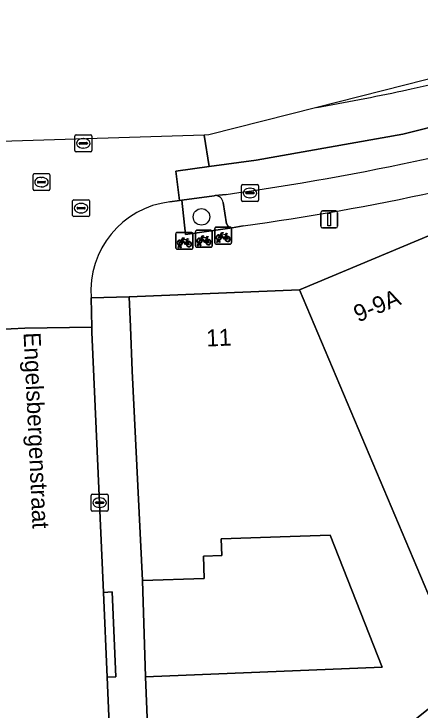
# Model space of a CAD drawing. Extents: x 159960 to 160866, y 382700 to 383354.
# Drawn here: x 160156.49 to 160180.47, y 383260.57 to 383301.69 of the extents above; entities that cross this region are included whole.
import ezdxf

# ---------------------------------------------------------------- set-up
doc = ezdxf.new("R2010")
doc.units = 0
for name, color, linetype in [('IMGEO_Boom', 7, 'Continuous'), ('IMGEO_Erf', 7, 'Continuous'), ('IMGEO_Fietsenrek', 7, 'Continuous'), ('IMGEO_Groenvoorziening', 7, 'Continuous'), ('IMGEO_Kolk', 7, 'Continuous'), ('IMGEO_Lichtmast', 7, 'Continuous'), ('IMGEO_Muur', 7, 'Continuous'), ('IMGEO_Openbare_ruimte_label', 7, 'Continuous'), ('IMGEO_Pand', 7, 'Continuous'), ('IMGEO_Pand_nummerreeks', 7, 'Continuous'), ('IMGEO_Parkeervlak_open', 7, 'Continuous'), ('IMGEO_Rijbaan_lokaal_gesloten', 7, 'Continuous'), ('IMGEO_Rijbaan_lokaal_open', 7, 'Continuous'), ('IMGEO_Rioolput', 7, 'Continuous'), ('IMGEO_Voetpad_open', 7, 'Continuous')]:
    doc.layers.add(name, color=color, linetype=linetype)

msp = doc.modelspace()

# ---------------------------------------------------------------- linework, layer by layer
at = {"layer": 'IMGEO_Boom'}
msp.add_circle((160167.566, 383289.702), 0.489, dxfattribs=at)
at = {"layer": 'IMGEO_Erf'}
msp.add_lwpolyline([(160175.164, 383270.903), (160172.805, 383270.823), (160168.726, 383270.685), (160168.759, 383269.706), (160167.679, 383269.669), (160167.723, 383268.339), (160164.075, 383268.216), (160164.266, 383262.534), (160178.228, 383263.099)], close=True, dxfattribs=at)
at = {"layer": 'IMGEO_Fietsenrek'}
for p, q in [((160167.282, 383288.907), (160168.123, 383288.907)), ((160168.123, 383288.907), (160167.282, 383288.907)), ((160168.348, 383288.171), (160168.348, 383289.012)), ((160168.348, 383289.012), (160168.348, 383288.171)), ((160168.423, 383289.096), (160169.264, 383289.096)), ((160169.264, 383289.096), (160168.423, 383289.096)), ((160169.348, 383289.021), (160169.348, 383288.18)), ((160169.348, 383288.18), (160169.348, 383289.021)), ((160166.055, 383287.862), (160166.055, 383288.703)), ((160166.055, 383288.703), (160166.055, 383287.862)), ((160166.13, 383288.787), (160166.971, 383288.787)), ((160166.971, 383288.787), (160166.13, 383288.787)), ((160167.055, 383288.712), (160167.055, 383287.871)), ((160167.055, 383287.871), (160167.055, 383288.712)), ((160167.207, 383287.982), (160167.207, 383288.823)), ((160167.207, 383288.823), (160167.207, 383287.982)), ((160168.207, 383288.832), (160168.207, 383287.991)), ((160168.207, 383287.991), (160168.207, 383288.832)), ((160169.035, 383288.645), (160169.071, 383288.55)), ((160166.742, 383288.336), (160166.778, 383288.241)), ((160167.334, 383287.991), (160167.373, 383288.151)), ((160167.403, 383288.139), (160167.368, 383287.991)), ((160167.445, 383288.163), (160167.444, 383288.167)), ((160167.486, 383287.991), (160167.452, 383288.133)), ((160167.476, 383288.174), (160167.477, 383288.167)), ((160167.484, 383288.137), (160167.519, 383287.991)), ((160167.894, 383288.456), (160167.93, 383288.361)), ((160169.273, 383288.096), (160168.432, 383288.096)), ((160168.432, 383288.096), (160169.273, 383288.096)), ((160168.475, 383288.18), (160168.514, 383288.34)), ((160168.509, 383288.18), (160168.475, 383288.18)), ((160168.544, 383288.328), (160168.509, 383288.18)), ((160168.586, 383288.352), (160168.585, 383288.356)), ((160168.627, 383288.18), (160168.593, 383288.322)), ((160168.617, 383288.363), (160168.618, 383288.356)), ((160168.625, 383288.326), (160168.66, 383288.18)), ((160168.66, 383288.18), (160168.627, 383288.18)), ((160166.98, 383287.787), (160166.139, 383287.787)), ((160166.139, 383287.787), (160166.98, 383287.787)), ((160166.182, 383287.871), (160166.221, 383288.031)), ((160166.216, 383287.871), (160166.182, 383287.871)), ((160166.251, 383288.019), (160166.216, 383287.871)), ((160166.293, 383288.043), (160166.292, 383288.047)), ((160166.334, 383287.871), (160166.3, 383288.013)), ((160166.324, 383288.054), (160166.325, 383288.047)), ((160166.332, 383288.017), (160166.367, 383287.871)), ((160166.367, 383287.871), (160166.334, 383287.871)), ((160168.132, 383287.907), (160167.291, 383287.907)), ((160167.291, 383287.907), (160168.132, 383287.907)), ((160167.368, 383287.991), (160167.334, 383287.991)), ((160167.519, 383287.991), (160167.486, 383287.991))]:
    msp.add_line(p, q, dxfattribs=at)
for points in [[(160166.368, 383288.313), (160166.463, 383288.477), (160166.549, 383288.463), (160166.551, 383288.454), (160166.495, 383288.443), (160166.468, 383288.398), (160166.724, 383288.357)], [(160167.52, 383288.433), (160167.615, 383288.597), (160167.701, 383288.583), (160167.703, 383288.574), (160167.647, 383288.563), (160167.62, 383288.518), (160167.876, 383288.477)], [(160167.863, 383288.452), (160167.606, 383288.493), (160167.589, 383288.464), (160167.756, 383288.244), (160167.863, 383288.452)], [(160167.876, 383288.477), (160167.901, 383288.526), (160167.895, 383288.53), (160167.872, 383288.534), (160167.86, 383288.541), (160167.859, 383288.544), (160167.861, 383288.549), (160167.956, 383288.534), (160167.958, 383288.524), (160167.948, 383288.511), (160167.936, 383288.505), (160167.922, 383288.511), (160167.894, 383288.456)], [(160168.682, 383288.57), (160168.63, 383288.48), (160168.59, 383288.455), (160168.591, 383288.502), (160168.646, 383288.596)], [(160168.661, 383288.622), (160168.756, 383288.786), (160168.842, 383288.772), (160168.844, 383288.763), (160168.788, 383288.752), (160168.761, 383288.707), (160169.017, 383288.666)], [(160168.957, 383288.378), (160168.907, 383288.378), (160168.716, 383288.629), (160168.697, 383288.597)], [(160169.004, 383288.641), (160168.747, 383288.682), (160168.73, 383288.653), (160168.897, 383288.433), (160169.004, 383288.641)], [(160169.052, 383288.543), (160169.022, 383288.62), (160168.913, 383288.402), (160168.956, 383288.402)], [(160168.986, 383288.402), (160169.106, 383288.401), (160169.062, 383288.515)], [(160169.082, 383288.522), (160169.137, 383288.377), (160168.987, 383288.377)], [(160169.017, 383288.666), (160169.042, 383288.715), (160169.036, 383288.719), (160169.013, 383288.723), (160169.001, 383288.73), (160169, 383288.733), (160169.002, 383288.738), (160169.097, 383288.723), (160169.099, 383288.713), (160169.089, 383288.7), (160169.077, 383288.694), (160169.063, 383288.7), (160169.035, 383288.645)], [(160166.389, 383288.261), (160166.337, 383288.171), (160166.297, 383288.146), (160166.298, 383288.193), (160166.353, 383288.287)], [(160166.664, 383288.069), (160166.614, 383288.069), (160166.423, 383288.32), (160166.404, 383288.288)], [(160166.711, 383288.332), (160166.454, 383288.373), (160166.437, 383288.344), (160166.604, 383288.124), (160166.711, 383288.332)], [(160166.759, 383288.234), (160166.729, 383288.311), (160166.62, 383288.093), (160166.663, 383288.093)], [(160166.693, 383288.093), (160166.813, 383288.092), (160166.769, 383288.206)], [(160166.789, 383288.213), (160166.844, 383288.068), (160166.694, 383288.068)], [(160166.724, 383288.357), (160166.749, 383288.406), (160166.743, 383288.41), (160166.72, 383288.414), (160166.708, 383288.421), (160166.707, 383288.424), (160166.709, 383288.429), (160166.804, 383288.414), (160166.806, 383288.404), (160166.796, 383288.391), (160166.784, 383288.385), (160166.77, 383288.391), (160166.742, 383288.336)], [(160167.541, 383288.381), (160167.489, 383288.291), (160167.449, 383288.266), (160167.45, 383288.313), (160167.505, 383288.407)], [(160167.816, 383288.189), (160167.766, 383288.189), (160167.575, 383288.44), (160167.556, 383288.408)], [(160167.911, 383288.354), (160167.881, 383288.431), (160167.772, 383288.213), (160167.815, 383288.213)], [(160167.845, 383288.213), (160167.965, 383288.212), (160167.921, 383288.326)], [(160167.941, 383288.333), (160167.996, 383288.188), (160167.846, 383288.188)]]:
    msp.add_lwpolyline(points, dxfattribs=at)
for centre, radius, start, end in [((160167.285, 383288.829), 0.0779, 92.4484, 184.2845), ((160167.285, 383288.829), 0.0779, 92.4484, 184.2845), ((160168.129, 383288.829), 0.0779, 2.4484, 94.2845), ((160168.129, 383288.829), 0.0779, 2.4484, 94.2845), ((160168.426, 383289.018), 0.0779, 92.4484, 184.2845), ((160168.426, 383289.018), 0.0779, 92.4484, 184.2845), ((160169.27, 383289.018), 0.0779, 2.4484, 94.2845), ((160169.27, 383289.018), 0.0779, 2.4484, 94.2845), ((160166.133, 383288.709), 0.0779, 92.4484, 184.2845), ((160166.133, 383288.709), 0.0779, 92.4484, 184.2845), ((160166.977, 383288.709), 0.0779, 2.4484, 94.2845), ((160166.977, 383288.709), 0.0779, 2.4484, 94.2845), ((160168.588, 383288.481), 0.159, 62.6766, 242.1369), ((160168.588, 383288.481), 0.129, 63.3192, 238.903), ((160168.588, 383288.481), 0.129, 283.6043, 43.4302), ((160168.588, 383288.481), 0.159, 283.5766, 46.6042), ((160169.115, 383288.397), 0.159, 113.3408, 178.3217), ((160169.115, 383288.397), 0.159, 187.0065, 105.7708), ((160169.115, 383288.397), 0.129, 113.923, 177.9556), ((160169.115, 383288.397), 0.129, 188.6715, 104.5883), ((160166.295, 383288.172), 0.159, 62.6766, 242.1369), ((160166.295, 383288.172), 0.129, 63.3192, 238.903), ((160166.275, 383288.043), 0.0499, 12.8025, 158.6934), ((160166.295, 383288.172), 0.129, 283.6043, 43.4302), ((160166.295, 383288.172), 0.159, 283.5766, 46.6042), ((160166.822, 383288.088), 0.159, 113.3408, 178.3217), ((160166.822, 383288.088), 0.159, 187.0065, 105.7708), ((160166.822, 383288.088), 0.129, 113.923, 177.9556), ((160166.822, 383288.088), 0.129, 188.6715, 104.5883), ((160167.447, 383288.292), 0.159, 62.6766, 242.1369), ((160167.447, 383288.292), 0.129, 63.3192, 238.903), ((160167.427, 383288.163), 0.0499, 12.8025, 158.6934), ((160167.447, 383288.292), 0.159, 253.9967, 271.7867), ((160167.427, 383288.163), 0.0174, 12.8025, 163.4502), ((160167.447, 383288.292), 0.129, 253.415, 269.0204), ((160167.447, 383288.292), 0.129, 283.6043, 43.4302), ((160167.447, 383288.292), 0.159, 283.5766, 46.6042), ((160167.974, 383288.208), 0.159, 113.3408, 178.3217), ((160167.974, 383288.208), 0.159, 187.0065, 105.7708), ((160167.974, 383288.208), 0.129, 113.923, 177.9556), ((160167.974, 383288.208), 0.129, 188.6715, 104.5883), ((160168.426, 383288.174), 0.0779, 182.4484, 274.2845), ((160168.426, 383288.174), 0.0779, 182.4484, 274.2845), ((160168.568, 383288.352), 0.0499, 12.8025, 158.6934), ((160168.588, 383288.481), 0.159, 253.9967, 271.7867), ((160168.568, 383288.352), 0.0174, 12.8025, 163.4502), ((160168.588, 383288.481), 0.129, 253.415, 269.0204), ((160169.27, 383288.174), 0.0779, 272.4484, 4.2845), ((160169.27, 383288.174), 0.0779, 272.4484, 4.2845), ((160166.133, 383287.865), 0.0779, 182.4484, 274.2845), ((160166.133, 383287.865), 0.0779, 182.4484, 274.2845), ((160166.295, 383288.172), 0.159, 253.9967, 271.7867), ((160166.275, 383288.043), 0.0174, 12.8025, 163.4502), ((160166.295, 383288.172), 0.129, 253.415, 269.0204), ((160166.977, 383287.865), 0.0779, 272.4484, 4.2845), ((160166.977, 383287.865), 0.0779, 272.4484, 4.2845), ((160167.285, 383287.985), 0.0779, 182.4484, 274.2845), ((160167.285, 383287.985), 0.0779, 182.4484, 274.2845), ((160168.129, 383287.985), 0.0779, 272.4484, 4.2845), ((160168.129, 383287.985), 0.0779, 272.4484, 4.2845)]:
    msp.add_arc(centre, radius, start, end, dxfattribs=at)
at = {"layer": 'IMGEO_Groenvoorziening'}
for points in [[(160168.38, 383290.961), (160168.308, 383290.953), (160166.414, 383290.69), (160166.616, 383288.668), (160169.385, 383289.057)], [(160169.04, 383289.298), (160168.841, 383290.547)]]:
    msp.add_lwpolyline(points, dxfattribs=at)
for centre, radius, start, end in [((160168.392, 383290.511), 0.45, 4.6254, 91.5239), ((160169.397, 383289.442), 0.385, 201.9537, 268.1737)]:
    msp.add_arc(centre, radius, start, end, dxfattribs=at)
at = {"layer": 'IMGEO_Kolk'}
for p, q in [((160169.934, 383290.684), (160169.934, 383291.536)), ((160170.009, 383291.61), (160170.861, 383291.61)), ((160170.422, 383291.39), (160170.447, 383291.39)), ((160170.935, 383291.536), (160170.935, 383290.684)), ((160170.193, 383291.104), (160170.193, 383291.116)), ((160170.631, 383291.067), (160170.233, 383291.067)), ((160170.236, 383291.153), (160170.634, 383291.153)), ((160170.677, 383291.116), (160170.677, 383291.104)), ((160170.861, 383290.61), (160170.009, 383290.61)), ((160170.445, 383290.83), (160170.42, 383290.83)), ((160161.132, 383273.317), (160161.984, 383273.317)), ((160161.057, 383272.391), (160161.057, 383273.243)), ((160161.359, 383272.86), (160161.757, 383272.86)), ((160161.545, 383273.097), (160161.57, 383273.097)), ((160162.058, 383273.243), (160162.058, 383272.391)), ((160161.316, 383272.811), (160161.316, 383272.823)), ((160161.754, 383272.774), (160161.356, 383272.774)), ((160161.568, 383272.537), (160161.543, 383272.537)), ((160161.8, 383272.823), (160161.8, 383272.811)), ((160161.984, 383272.317), (160161.132, 383272.317))]:
    msp.add_line(p, q, dxfattribs=at)
for points in [[(160169.934, 383290.684), (160169.934, 383291.536)], [(160170.009, 383291.61), (160170.861, 383291.61)], [(160170.935, 383291.536), (160170.935, 383290.684)], [(160170.861, 383290.61), (160170.009, 383290.61)], [(160161.132, 383273.317), (160161.984, 383273.317)], [(160161.057, 383272.391), (160161.057, 383273.243)], [(160162.058, 383273.243), (160162.058, 383272.391)], [(160161.984, 383272.317), (160161.132, 383272.317)]]:
    msp.add_lwpolyline(points, dxfattribs=at)
for centre, radius, start, end in [((160170.011, 383291.534), 0.0765, 91.552, 178.448), ((160170.011, 383291.534), 0.0765, 91.552, 178.448), ((160170.859, 383291.534), 0.0765, 1.552, 88.448), ((160170.859, 383291.534), 0.0765, 1.552, 88.448), ((160170.233, 383291.113), 0.0403, 85.8775, 175.7526), ((160170.23, 383291.103), 0.0366, 178.938, 274.7102), ((160170.634, 383291.11), 0.043, 264.8664, 352.4533), ((160170.638, 383291.115), 0.0386, 1.7309, 96.639), ((160170.011, 383290.686), 0.0765, 181.552, 268.448), ((160170.011, 383290.686), 0.0765, 181.552, 268.448), ((160170.859, 383290.686), 0.0765, 271.552, 358.448), ((160170.859, 383290.686), 0.0765, 271.552, 358.448), ((160161.134, 383273.241), 0.0765, 91.552, 178.448), ((160161.134, 383273.241), 0.0765, 91.552, 178.448), ((160161.982, 383273.241), 0.0765, 1.552, 88.448), ((160161.982, 383273.241), 0.0765, 1.552, 88.448), ((160161.356, 383272.82), 0.0403, 85.8775, 175.7526), ((160161.761, 383272.822), 0.0386, 1.7309, 96.639), ((160161.353, 383272.81), 0.0366, 178.938, 274.7102), ((160161.757, 383272.817), 0.043, 264.8664, 352.4533), ((160161.134, 383272.393), 0.0765, 181.552, 268.448), ((160161.134, 383272.393), 0.0765, 181.552, 268.448), ((160161.982, 383272.393), 0.0765, 271.552, 358.448), ((160161.982, 383272.393), 0.0765, 271.552, 358.448)]:
    msp.add_arc(centre, radius, start, end, dxfattribs=at)
for centre, major_axis, ratio, start_param, end_param in [((160170.421, 383291.11), (-0.387, 0.002), 0.722429, 4.712389, 7.853982), ((160170.446, 383291.11), (-0.39, 0.002), 0.717154, 1.570796, 4.712389), ((160161.544, 383272.817), (-0.387, 0.002), 0.722429, 4.712389, 7.853982), ((160161.569, 383272.817), (-0.39, 0.002), 0.717154, 1.570796, 4.712389)]:
    msp.add_ellipse(centre, major_axis=major_axis, ratio=ratio, start_param=start_param, end_param=end_param, dxfattribs=at)
at = {"layer": 'IMGEO_Lichtmast'}
for p, q in [((160174.61, 383289.15), (160174.61, 383289.95)), ((160174.61, 383289.95), (160174.61, 383289.15)), ((160174.71, 383290.05), (160175.5, 383290.05)), ((160175.5, 383290.05), (160174.71, 383290.05)), ((160175.6, 383289.95), (160175.6, 383289.15)), ((160175.6, 383289.15), (160175.6, 383289.95)), ((160175.5, 383289.05), (160174.71, 383289.05)), ((160174.71, 383289.05), (160175.5, 383289.05))]:
    msp.add_line(p, q, dxfattribs=at)
msp.add_lwpolyline([(160175.03, 383289.925), (160175.18, 383289.925), (160175.18, 383289.175), (160175.03, 383289.175), (160175.03, 383289.925)], dxfattribs=at)
for centre, start, end in [((160174.71, 383289.95), 90, 180), ((160174.71, 383289.95), 90, 180), ((160175.5, 383289.95), 0, 90), ((160175.5, 383289.95), 360, 90), ((160174.71, 383289.15), 180, 270), ((160174.71, 383289.15), 180, 270), ((160175.5, 383289.15), 270, 0), ((160175.5, 383289.15), 270, 0)]:
    msp.add_arc(centre, 0.1, start, end, dxfattribs=at)
at = {"layer": 'IMGEO_Muur'}
msp.add_lwpolyline([(160164.266, 383262.534), (160164.075, 383268.216)], dxfattribs=at)
at = {"layer": 'IMGEO_Pand'}
for points in [[(160183.004, 383285.712), (160181.841, 383288.432), (160181.644, 383288.894), (160181.208, 383288.685), (160173.362, 383285.397), (160183.09, 383262.358), (160173.574, 383254.679), (160178.179, 383250), (160178.563, 383249.609), (160179.477, 383250), (160194.681, 383256.511), (160195.189, 383256.729), (160193.573, 383260.577), (160192.859, 383262.277)], [(160183.09, 383262.358), (160173.362, 383285.397), (160163.306, 383284.974), (160163.378, 383283.205), (160163.482, 383280.605), (160164.075, 383268.216), (160167.723, 383268.339), (160167.679, 383269.669), (160168.759, 383269.706), (160168.726, 383270.685), (160172.805, 383270.823), (160175.164, 383270.903), (160178.228, 383263.099), (160164.266, 383262.534), (160164.765, 383250), (160164.849, 383247.905), (160167.549, 383250), (160173.574, 383254.679)]]:
    msp.add_lwpolyline(points, close=True, dxfattribs=at)
at = {"layer": 'IMGEO_Parkeervlak_open'}
for points in [[(160169.022, 383291.03), (160168.38, 383290.961)], [(160168.841, 383290.547), (160169.04, 383289.298)], [(160169.385, 383289.057), (160170.019, 383289.173)]]:
    msp.add_lwpolyline(points, dxfattribs=at)
for centre, radius, start, end in [((160147.247, 383447.88), 158.354, 277.90381, 286.65375), ((160149.561, 383437.811), 150.039, 277.83663, 286.62004), ((160168.392, 383290.511), 0.45, 4.6254, 91.5239), ((160169.397, 383289.442), 0.385, 201.9537, 268.1737)]:
    msp.add_arc(centre, radius, start, end, dxfattribs=at)
at = {"layer": 'IMGEO_Rijbaan_lokaal_gesloten'}
for points in [[(160196.061, 383301.69), (160180.816, 383297.806), (160174.374, 383296.165)], [(160194.489, 383298.566), (160190.705, 383297.415), (160179.449, 383294.593), (160170.801, 383293.052), (160168.013, 383292.673), (160166.045, 383292.406), (160166.273, 383290.67), (160166.414, 383290.69), (160168.308, 383290.953), (160168.38, 383290.961), (160169.022, 383291.03)]]:
    msp.add_lwpolyline(points, dxfattribs=at)
for centre, radius, start, end in [((160147.999, 383445.014), 151.167, 282.00008, 288.53817), ((160145.83, 383456.07), 162.433, 280.12114, 281.93771), ((160147.247, 383447.88), 158.354, 277.90381, 286.65375)]:
    msp.add_arc(centre, radius, start, end, dxfattribs=at)
at = {"layer": 'IMGEO_Rijbaan_lokaal_open'}
for points in [[(160167.722, 383294.534), (160168.013, 383292.673), (160170.801, 383293.052), (160179.449, 383294.593), (160190.705, 383297.415), (160194.489, 383298.566)], [(160174.374, 383296.165), (160168.009, 383294.543), (160167.722, 383294.534)], [(160165.698, 383290.59), (160166.273, 383290.67), (160166.045, 383292.406), (160168.013, 383292.673), (160167.722, 383294.534), (160155.738, 383294.157)], [(160155.469, 383284.131), (160155.502, 383283.054), (160157.143, 383283.13), (160161.09, 383283.191), (160161.045, 383284.911)], [(160161.787, 383267.523), (160161.092, 383282.882), (160161.09, 383283.191), (160157.143, 383283.13), (160155.502, 383283.054), (160155.536, 383280.043), (160155.884, 383256.155)], [(160162.204, 383257.907), (160162.004, 383262.52), (160161.787, 383267.523)]]:
    msp.add_lwpolyline(points, dxfattribs=at)
for centre, radius, start, end in [((160147.999, 383445.014), 151.167, 282.00008, 288.53817), ((160145.83, 383456.07), 162.433, 280.12114, 281.93771), ((160166.33, 383285.327), 5.301, 96.8454, 184.4967)]:
    msp.add_arc(centre, radius, start, end, dxfattribs=at)
at = {"layer": 'IMGEO_Rioolput'}
for p, q in [((160160.085, 383293.62), (160160.085, 383294.472)), ((160160.16, 383294.546), (160161.012, 383294.546)), ((160160.573, 383294.326), (160160.598, 383294.326)), ((160161.086, 383294.472), (160161.086, 383293.62)), ((160160.344, 383294.04), (160160.344, 383294.052)), ((160160.782, 383294.003), (160160.384, 383294.003)), ((160160.387, 383294.089), (160160.785, 383294.089)), ((160160.828, 383294.052), (160160.828, 383294.04)), ((160161.012, 383293.546), (160160.16, 383293.546)), ((160160.596, 383293.766), (160160.571, 383293.766)), ((160157.619, 383291.33), (160157.619, 383292.182)), ((160157.694, 383292.256), (160158.546, 383292.256)), ((160158.62, 383292.182), (160158.62, 383291.33)), ((160157.921, 383291.799), (160158.319, 383291.799)), ((160158.107, 383292.036), (160158.132, 383292.036)), ((160157.878, 383291.75), (160157.878, 383291.762)), ((160158.316, 383291.713), (160157.918, 383291.713)), ((160158.13, 383291.476), (160158.105, 383291.476)), ((160158.362, 383291.762), (160158.362, 383291.75)), ((160158.546, 383291.256), (160157.694, 383291.256)), ((160159.958, 383289.789), (160159.958, 383290.641)), ((160160.033, 383290.715), (160160.885, 383290.715)), ((160160.959, 383290.641), (160160.959, 383289.789)), ((160160.217, 383290.209), (160160.217, 383290.221)), ((160160.655, 383290.172), (160160.257, 383290.172)), ((160160.26, 383290.258), (160160.658, 383290.258)), ((160160.446, 383290.495), (160160.471, 383290.495)), ((160160.701, 383290.221), (160160.701, 383290.209)), ((160160.885, 383289.715), (160160.033, 383289.715)), ((160160.469, 383289.935), (160160.444, 383289.935))]:
    msp.add_line(p, q, dxfattribs=at)
for points in [[(160160.085, 383293.62), (160160.085, 383294.472)], [(160160.16, 383294.546), (160161.012, 383294.546)], [(160161.086, 383294.472), (160161.086, 383293.62)], [(160161.012, 383293.546), (160160.16, 383293.546)], [(160157.619, 383291.33), (160157.619, 383292.182)], [(160157.694, 383292.256), (160158.546, 383292.256)], [(160158.62, 383292.182), (160158.62, 383291.33)], [(160158.546, 383291.256), (160157.694, 383291.256)], [(160159.958, 383289.789), (160159.958, 383290.641)], [(160160.033, 383290.715), (160160.885, 383290.715)], [(160160.959, 383290.641), (160160.959, 383289.789)], [(160160.885, 383289.715), (160160.033, 383289.715)]]:
    msp.add_lwpolyline(points, dxfattribs=at)
for centre, radius, start, end in [((160160.162, 383294.47), 0.0765, 91.552, 178.448), ((160160.162, 383294.47), 0.0765, 91.552, 178.448), ((160161.01, 383294.47), 0.0765, 1.552, 88.448), ((160161.01, 383294.47), 0.0765, 1.552, 88.448), ((160160.384, 383294.049), 0.0403, 85.8775, 175.7526), ((160160.381, 383294.039), 0.0366, 178.938, 274.7102), ((160160.785, 383294.046), 0.043, 264.8664, 352.4533), ((160160.789, 383294.051), 0.0386, 1.7309, 96.639), ((160160.162, 383293.622), 0.0765, 181.552, 268.448), ((160160.162, 383293.622), 0.0765, 181.552, 268.448), ((160161.01, 383293.622), 0.0765, 271.552, 358.448), ((160161.01, 383293.622), 0.0765, 271.552, 358.448), ((160157.696, 383292.18), 0.0765, 91.552, 178.448), ((160157.696, 383292.18), 0.0765, 91.552, 178.448), ((160158.544, 383292.18), 0.0765, 1.552, 88.448), ((160158.544, 383292.18), 0.0765, 1.552, 88.448), ((160157.918, 383291.759), 0.0403, 85.8775, 175.7526), ((160158.323, 383291.761), 0.0386, 1.7309, 96.639), ((160157.915, 383291.749), 0.0366, 178.938, 274.7102), ((160158.319, 383291.756), 0.043, 264.8664, 352.4533), ((160157.696, 383291.332), 0.0765, 181.552, 268.448), ((160157.696, 383291.332), 0.0765, 181.552, 268.448), ((160158.544, 383291.332), 0.0765, 271.552, 358.448), ((160158.544, 383291.332), 0.0765, 271.552, 358.448), ((160160.035, 383290.639), 0.0765, 91.552, 178.448), ((160160.035, 383290.639), 0.0765, 91.552, 178.448), ((160160.883, 383290.639), 0.0765, 1.552, 88.448), ((160160.883, 383290.639), 0.0765, 1.552, 88.448), ((160160.257, 383290.218), 0.0403, 85.8775, 175.7526), ((160160.254, 383290.208), 0.0366, 178.938, 274.7102), ((160160.658, 383290.215), 0.043, 264.8664, 352.4533), ((160160.662, 383290.22), 0.0386, 1.7309, 96.639), ((160160.035, 383289.791), 0.0765, 181.552, 268.448), ((160160.035, 383289.791), 0.0765, 181.552, 268.448), ((160160.883, 383289.791), 0.0765, 271.552, 358.448), ((160160.883, 383289.791), 0.0765, 271.552, 358.448)]:
    msp.add_arc(centre, radius, start, end, dxfattribs=at)
for centre, major_axis, ratio, start_param, end_param in [((160160.572, 383294.046), (-0.387, 0.002), 0.722429, 4.712389, 7.853982), ((160160.597, 383294.046), (-0.39, 0.002), 0.717154, 1.570796, 4.712389), ((160158.106, 383291.756), (-0.387, 0.002), 0.722429, 4.712389, 7.853982), ((160158.131, 383291.756), (-0.39, 0.002), 0.717154, 1.570796, 4.712389), ((160160.445, 383290.215), (-0.387, 0.002), 0.722429, 4.712389, 7.853982), ((160160.47, 383290.215), (-0.39, 0.002), 0.717154, 1.570796, 4.712389)]:
    msp.add_ellipse(centre, major_axis=major_axis, ratio=ratio, start_param=start_param, end_param=end_param, dxfattribs=at)
at = {"layer": 'IMGEO_Voetpad_open'}
for points in [[(160170.019, 383289.173), (160169.385, 383289.057), (160166.616, 383288.668), (160166.414, 383290.69), (160166.273, 383290.67), (160165.698, 383290.59)], [(160161.045, 383284.911), (160163.306, 383284.974), (160173.362, 383285.397), (160181.208, 383288.685), (160181.644, 383288.894), (160181.841, 383288.432)], [(160139.659, 383226.049), (160145.341, 383230.36), (160151.695, 383235.186), (160161.49, 383242.691), (160164.849, 383247.905), (160164.765, 383250), (160164.266, 383262.534), (160164.075, 383268.216), (160163.482, 383280.605), (160163.378, 383283.205), (160163.306, 383284.974), (160161.045, 383284.911), (160161.09, 383283.191), (160161.092, 383282.882), (160161.787, 383267.523), (160162.286, 383267.544), (160162.503, 383262.541), (160162.004, 383262.52), (160162.204, 383257.907)]]:
    msp.add_lwpolyline(points, dxfattribs=at)
msp.add_lwpolyline([(160162.004, 383262.52), (160162.503, 383262.541), (160162.286, 383267.544), (160161.787, 383267.523)], close=True, dxfattribs=at)
for centre, radius, start, end in [((160149.561, 383437.811), 150.039, 277.83663, 286.62004), ((160166.33, 383285.327), 5.301, 96.8454, 184.4967)]:
    msp.add_arc(centre, radius, start, end, dxfattribs=at)

# ---------------------------------------------------------------- texts
at = {"layer": 'IMGEO_Openbare_ruimte_label'}
msp.add_text('Engelsbergenstraat', height=1, rotation=272.6364, dxfattribs=at).set_placement((160157.061, 383282.857))
at = {"layer": 'IMGEO_Pand_nummerreeks'}
for s, rotation, p in [('9-9A', 22.798, (160176.815, 383283.46)), ('11', 2.4694, (160167.867, 383282.041))]:
    msp.add_text(s, height=1, rotation=rotation, dxfattribs=at).set_placement(p)

doc.saveas('drawing.dxf')
